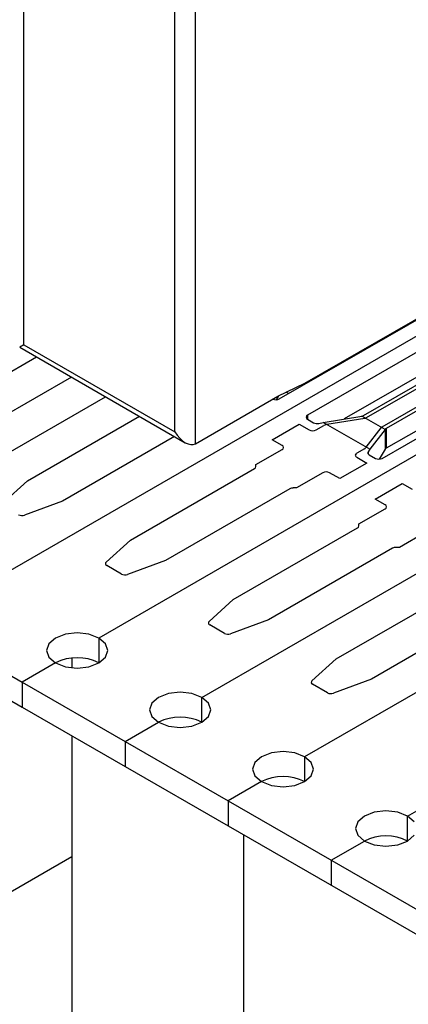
# Model space of a CAD drawing. Header units: inches. Extents: x 1880 to 2363, y -453 to -54.
# Tile 646 of 656: x 1923.062 to 1923.462, y -74.005 to -72.989. Entities that reach past the tile are written whole.
import ezdxf

# ---------------------------------------------------------------- set-up
doc = ezdxf.new("R2010")
doc.units = ezdxf.units.IN
doc.header["$LTSCALE"] = 0.5
doc.header["$MEASUREMENT"] = 0
doc.layers.add('APP-M-S', color=30, linetype='Continuous')
doc.layers.add('PUN-M-S3', color=8, linetype='Continuous')

msp = doc.modelspace()

# ---------------------------------------------------------------- linework, layer by layer
at = {"layer": 'APP-M-S', "linetype": 'Continuous', "lineweight": 25}
for p, q in [((1923.0373, -73.56562), (1923.68937, -73.18919)), ((1923.32934, -73.3803), (1923.63551, -73.20355)), ((1923.66592, -73.21947), (1923.35833, -73.39703)), ((1923.66592, -73.24518), (1923.39616, -73.40091)), ((1923.41623, -73.39729), (1923.64619, -73.26453)), ((1923.64973, -73.26657), (1923.41903, -73.39975)), ((1923.43529, -73.40914), (1923.66599, -73.27596)), ((1923.66953, -73.278), (1923.43956, -73.41076)), ((1923.4354, -73.44153), (1923.68937, -73.29492)), ((1923.66953, -73.29841), (1923.43956, -73.43117)), ((1923.68937, -73.31165), (1923.14337, -73.62685)), ((1922.96375, -73.4035), (1923.07916, -73.33687)), ((1923.11535, -73.35777), (1922.99994, -73.42439)), ((1922.93124, -73.50439), (1923.15029, -73.37794)), ((1923.32855, -73.37714), (1923.32609, -73.38114)), ((1922.5342, -73.39193), (1923.06453, -73.69809)), ((1923.35833, -73.39703), (1923.35833, -73.40112)), ((1923.06981, -73.46473), (1923.18523, -73.3981)), ((1923.32203, -73.4223), (1923.34987, -73.40623)), ((1923.34987, -73.40623), (1923.36026, -73.41223)), ((1923.35833, -73.40112), (1923.36471, -73.4048)), ((1923.37008, -73.40544), (1923.37457, -73.40442)), ((1923.37457, -73.40442), (1923.41445, -73.39795)), ((1923.42262, -73.43215), (1923.37457, -73.40442)), ((1923.37842, -73.40664), (1923.37704, -73.40696)), ((1923.41734, -73.40033), (1923.37842, -73.40664)), ((1923.41445, -73.39795), (1923.41453, -73.39793)), ((1923.43841, -73.41178), (1923.41445, -73.39795)), ((1923.41822, -73.40013), (1923.41734, -73.40033)), ((1923.24943, -73.68808), (1923.72925, -73.41109)), ((1923.36733, -73.41223), (1923.37535, -73.4076)), ((1923.41876, -73.42993), (1923.43418, -73.41005)), ((1923.43841, -73.41178), (1923.42262, -73.43215)), ((1923.43418, -73.41005), (1923.43464, -73.4096)), ((1923.43845, -73.41173), (1923.43841, -73.41178)), ((1923.43845, -73.41173), (1923.43845, -73.43215)), ((1923.43956, -73.41076), (1923.43956, -73.43117)), ((1922.64026, -73.42745), (1923.06453, -73.67237)), ((1923.22142, -73.419), (1923.10601, -73.48562)), ((1923.33242, -73.4283), (1923.32203, -73.4223)), ((1923.30533, -73.44802), (1923.33242, -73.43238)), ((1923.4171, -73.4317), (1923.40909, -73.43633)), ((1923.41822, -73.43073), (1923.41876, -73.42993)), ((1923.42262, -73.43215), (1923.42084, -73.43474)), ((1923.42084, -73.43474), (1923.42084, -73.43687)), ((1923.43841, -73.4322), (1923.43216, -73.44237)), ((1923.43845, -73.43215), (1923.43841, -73.4322)), ((1923.46157, -73.81055), (1924.11705, -73.43214)), ((1923.41947, -73.44641), (1923.39163, -73.46248)), ((1923.40909, -73.44041), (1923.41947, -73.44641)), ((1923.42195, -73.43785), (1923.42833, -73.44153)), ((1923.17588, -73.52596), (1923.30387, -73.45208)), ((1923.30533, -73.45004), (1923.30533, -73.44802)), ((1923.37418, -73.45649), (1923.34709, -73.47212)), ((1923.39163, -73.46248), (1923.38125, -73.45649)), ((1923.04484, -73.48728), (1923.06981, -73.46473)), ((1923.4281, -73.48353), (1923.45594, -73.46746)), ((1923.45594, -73.46746), (1923.46632, -73.47346)), ((1923.34006, -73.47297), (1923.21207, -73.54685)), ((1923.34709, -73.47212), (1923.34359, -73.47212)), ((1923.83531, -73.47232), (1923.3555, -73.74931)), ((1923.10601, -73.48562), (1923.06694, -73.50004)), ((1923.43848, -73.48953), (1923.4281, -73.48353)), ((1923.4114, -73.50925), (1923.43848, -73.49361)), ((1923.28195, -73.58719), (1923.40993, -73.51331)), ((1923.4114, -73.51127), (1923.4114, -73.50925)), ((1923.48024, -73.51772), (1923.45316, -73.53335)), ((1923.1509, -73.54851), (1923.17588, -73.52596)), ((1923.44612, -73.5342), (1923.31814, -73.60808)), ((1923.45316, -73.53335), (1923.44966, -73.53335)), ((1923.21207, -73.54685), (1923.173, -73.56127)), ((1923.16677, -73.56088), (1923.15158, -73.55211)), ((1923.38801, -73.64842), (1923.516, -73.57454)), ((1923.25697, -73.60974), (1923.28195, -73.58719)), ((1923.55219, -73.59543), (1923.4242, -73.66931)), ((1923.31814, -73.60808), (1923.27907, -73.6225)), ((1923.27284, -73.62211), (1923.25765, -73.61334)), ((1923.09882, -73.62685), (1923.09199, -73.63275)), ((1923.10904, -73.62291), (1923.09882, -73.62685)), ((1923.12109, -73.62153), (1923.10904, -73.62291)), ((1923.13315, -73.62291), (1923.12109, -73.62153)), ((1923.14337, -73.62685), (1923.13315, -73.62291)), ((1923.14337, -73.62685), (1923.14337, -73.65257)), ((1923.1502, -73.63275), (1923.14337, -73.62685)), ((1923.09199, -73.63275), (1923.08959, -73.63971)), ((1923.08959, -73.63971), (1923.09199, -73.64667)), ((1923.15259, -73.63971), (1923.1502, -73.63275)), ((1923.1502, -73.64667), (1923.15259, -73.63971)), ((1923.09199, -73.64667), (1923.09882, -73.65257)), ((1923.14337, -73.65257), (1923.1502, -73.64667)), ((1923.36304, -73.67098), (1923.38801, -73.64842)), ((1923.09882, -73.65257), (1923.06453, -73.67237)), ((1923.09882, -73.65257), (1923.10904, -73.65651)), ((1923.10904, -73.65651), (1923.12109, -73.6579)), ((1923.12109, -73.6579), (1923.13315, -73.65651)), ((1923.13315, -73.65651), (1923.14337, -73.65257)), ((1923.4242, -73.66931), (1923.38514, -73.68373)), ((1923.06453, -73.67237), (1923.27666, -73.79483)), ((1923.06453, -73.67237), (1923.06453, -73.69809)), ((1923.37891, -73.68334), (1923.36371, -73.67457)), ((1923.20489, -73.68808), (1923.19806, -73.69398)), ((1923.21511, -73.68414), (1923.20489, -73.68808)), ((1923.22716, -73.68276), (1923.21511, -73.68414)), ((1923.23921, -73.68414), (1923.22716, -73.68276)), ((1923.24943, -73.68808), (1923.23921, -73.68414)), ((1923.24943, -73.7138), (1923.24943, -73.68808)), ((1923.25626, -73.69398), (1923.24943, -73.68808)), ((1923.06453, -73.69809), (1923.27666, -73.82055)), ((1923.19806, -73.69398), (1923.19566, -73.70094)), ((1923.19566, -73.70094), (1923.19806, -73.7079)), ((1923.25866, -73.70094), (1923.25626, -73.69398)), ((1923.25626, -73.7079), (1923.25866, -73.70094)), ((1923.19806, -73.7079), (1923.20489, -73.7138)), ((1923.24943, -73.7138), (1923.25626, -73.7079)), ((1923.17059, -73.7336), (1923.20489, -73.7138)), ((1923.20489, -73.7138), (1923.21511, -73.71774)), ((1923.21511, -73.71774), (1923.22716, -73.71913)), ((1923.22716, -73.71913), (1923.23921, -73.71774)), ((1923.23921, -73.71774), (1923.24943, -73.7138)), ((1923.17059, -73.7336), (1923.17059, -73.75932)), ((1923.31095, -73.74931), (1923.30412, -73.75521)), ((1923.32117, -73.74537), (1923.31095, -73.74931)), ((1923.33323, -73.74399), (1923.32117, -73.74537)), ((1923.34528, -73.74537), (1923.33323, -73.74399)), ((1923.3555, -73.74931), (1923.34528, -73.74537)), ((1923.3555, -73.74931), (1923.3555, -73.77503)), ((1923.36233, -73.75521), (1923.3555, -73.74931)), ((1923.30412, -73.75521), (1923.30173, -73.76217)), ((1923.30173, -73.76217), (1923.30412, -73.76913)), ((1923.36473, -73.76217), (1923.36233, -73.75521)), ((1923.36233, -73.76913), (1923.36473, -73.76217)), ((1923.30412, -73.76913), (1923.31095, -73.77503)), ((1923.3555, -73.77503), (1923.36233, -73.76913)), ((1923.31095, -73.77503), (1923.27666, -73.79483)), ((1923.31095, -73.77503), (1923.32117, -73.77897)), ((1923.32117, -73.77897), (1923.33323, -73.78036)), ((1923.33323, -73.78036), (1923.34528, -73.77897)), ((1923.34528, -73.77897), (1923.3555, -73.77503)), ((1923.27666, -73.79483), (1923.59486, -73.97852)), ((1923.27666, -73.79483), (1923.27666, -73.82055)), ((1923.41702, -73.81055), (1923.41019, -73.81644)), ((1923.42724, -73.8066), (1923.41702, -73.81055)), ((1923.43929, -73.80522), (1923.42724, -73.8066)), ((1923.45135, -73.8066), (1923.43929, -73.80522)), ((1923.46157, -73.81055), (1923.45135, -73.8066)), ((1923.46157, -73.83626), (1923.46157, -73.81055)), ((1923.46839, -73.81644), (1923.46157, -73.81055)), ((1923.27666, -73.82055), (1923.59486, -74.00424)), ((1923.41019, -73.81644), (1923.40779, -73.8234)), ((1923.40779, -73.8234), (1923.41019, -73.83036)), ((1923.41019, -73.83036), (1923.41702, -73.83626)), ((1923.46157, -73.83626), (1923.46839, -73.83036)), ((1923.38272, -73.85606), (1923.41702, -73.83626)), ((1923.41702, -73.83626), (1923.42724, -73.8402)), ((1923.42724, -73.8402), (1923.43929, -73.84159)), ((1923.43929, -73.84159), (1923.45135, -73.8402)), ((1923.45135, -73.8402), (1923.46157, -73.83626)), ((1923.38272, -73.85606), (1923.38272, -73.88178))]:
    msp.add_line(p, q, dxfattribs=at)
for centre, radius, start, end in [((1923.32578, -73.37338), 0.00777, 246.11744, 297.19755), ((1923.3591, -73.39908), 0.00218, 110.78342, 249.21658), ((1923.36826, -73.39787), 0.00779, 242.83408, 283.53798), ((1923.37835, -73.41296), 0.00614, 102.28981, 119.25268), ((1923.41323, -73.39193), 0.00614, 282.28981, 299.25268), ((1923.41632, -73.39501), 0.00546, 290.38462, 299.7681), ((1923.36379, -73.4054), 0.00769, 242.60967, 297.39033), ((1923.43727, -73.41261), 0.004, 119.68452, 131.2325), ((1923.44118, -73.41372), 0.00338, 118.64416, 143.96377), ((1923.33164, -73.43034), 0.00218, 290.78342, 69.21658), ((1923.40986, -73.43837), 0.00218, 110.78342, 249.21658), ((1923.41548, -73.42874), 0.00338, 298.64416, 323.96377), ((1923.42267, -73.43584), 0.00213, 149.05331, 250.39706), ((1923.44118, -73.43414), 0.00338, 118.64416, 143.96377), ((1923.43187, -73.43471), 0.00769, 242.60967, 297.39033), ((1923.30283, -73.44979), 0.00251, 294.37466, 354.3052), ((1923.37771, -73.46331), 0.00769, 62.60967, 117.39033), ((1923.34345, -73.47934), 0.00721, 88.8559, 118.04024), ((1923.43771, -73.49157), 0.00218, 290.78342, 69.21658), ((1923.06427, -73.49268), 0.00783, 242.93355, 289.88509), ((1923.4089, -73.51102), 0.00251, 294.37466, 354.3052), ((1923.44952, -73.54057), 0.00721, 88.8559, 118.04024), ((1923.15227, -73.55012), 0.00211, 130.36181, 250.96547), ((1923.17034, -73.55391), 0.00783, 242.93355, 289.88509), ((1923.25833, -73.61135), 0.00211, 130.36181, 250.96547), ((1923.27641, -73.61514), 0.00783, 242.93355, 289.88509), ((1923.12109, -73.69556), 0.04842, 62.60975, 117.38901), ((1923.3644, -73.67258), 0.00211, 130.36181, 250.96547), ((1923.38247, -73.67637), 0.00783, 242.93355, 289.88509), ((1923.22716, -73.75679), 0.04842, 62.60975, 117.38901), ((1923.33323, -73.81802), 0.04842, 62.60975, 117.38901), ((1923.43929, -73.87925), 0.04842, 62.60975, 117.38901)]:
    msp.add_arc(centre, radius, start, end, dxfattribs=at)
at = {"layer": 'PUN-M-S3', "linetype": 'Continuous', "lineweight": 25}
for p, q in [((1923.06629, -73.32437), (1923.06629, -71.70068)), ((1923.22186, -73.41418), (1923.22186, -71.79048)), ((1923.24307, -73.42643), (1923.24307, -71.79048)), ((1923.35572, -73.36405), (1923.58715, -73.23045)), ((1923.06629, -73.32437), (1923.22186, -73.41418)), ((1923.0619, -73.32691), (1923.23246, -73.42537)), ((1923.32788, -73.37746), (1923.35572, -73.36405)), ((1923.33892, -73.37476), (1923.33645, -73.37333)), ((1923.24307, -73.42643), (1923.32788, -73.37746)), ((1923.11575, -73.64751), (1923.11575, -73.65763)), ((1923.11575, -73.72766), (1923.11575, -74.13808)), ((1923.29253, -73.82971), (1923.29253, -74.24013)), ((1922.86826, -73.99521), (1923.11575, -73.85234))]:
    msp.add_line(p, q, dxfattribs=at)
for centre, major_axis, ratio, start_param in [((1923.0769, -73.31825), (0.015, 0.00866), 0.0000704, 2.3561539), ((1923.23246, -73.40805), (-0.01061, 0.01837), 0.5773346, 1.5707557)]:
    msp.add_ellipse(centre, major_axis=major_axis, ratio=ratio, start_param=start_param, end_param=3.141552, dxfattribs=at)

doc.saveas('drawing.dxf')
